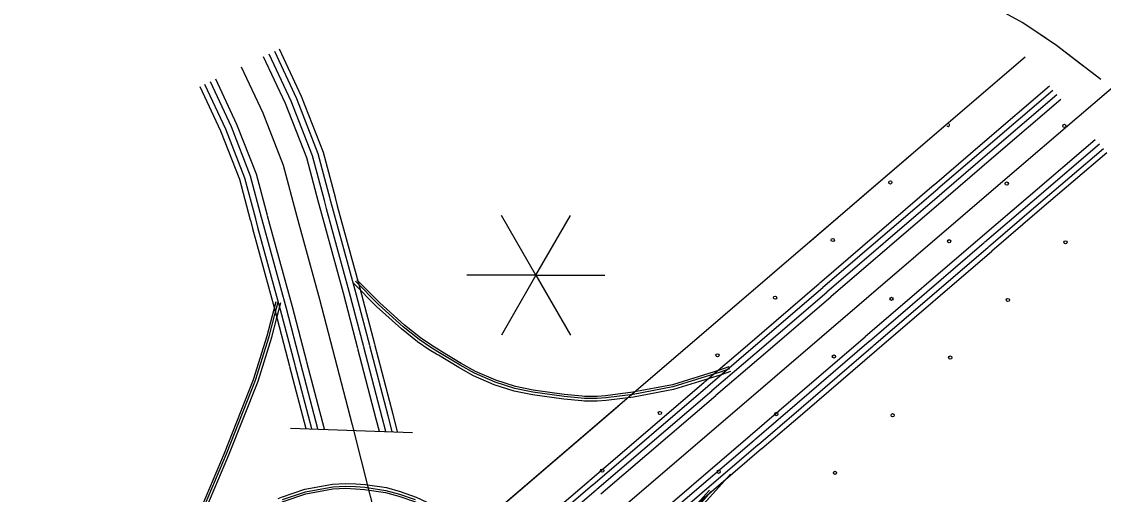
# Model space of a CAD drawing. Extents: x 1577619 to 1828281, y 483481 to 598136.
# Drawn here: x 1686097 to 1689672, y 513373 to 514934 of the extents above; entities that cross this region are included whole.
import ezdxf

# ---------------------------------------------------------------- set-up
doc = ezdxf.new("R2010")
doc.units = 0
for name, color, linetype in [('DESIGN - EROSION CONTROL - Devices', 7, 'Continuous'), ('DESIGN - TRAFFIC CONTROL PERMANENT - Signalization', 7, 'Continuous'), ('DESIGN - TRANSPORTATION - Text', 7, 'Continuous'), ('SURVEY - CENTERLINE - Preliminary Text', 7, 'Continuous'), ('SURVEY - DRAINAGE - Storm Sewer', 7, 'Continuous'), ('SURVEY - NON-TRANSPORTATION - Features Text', 7, 'Continuous'), ('SURVEY - PROPERTY - ROW Lines', 7, 'Continuous'), ('SURVEY - VEGETATION - Features with Text', 7, 'Continuous')]:
    doc.layers.add(name, color=color, linetype=linetype)

msp = doc.modelspace()

# ---------------------------------------------------------------- linework, layer by layer
at = {"layer": 'DESIGN - EROSION CONTROL - Devices'}
for centre in [(1689542.8, 514589.9), (1688967.8, 514403.2), (1689352.4, 514399.5), (1688777.4, 514212.8), (1689162, 514209), (1689546.5, 514205.3), (1688587, 514022.4), (1688971.6, 514018.6), (1689356.1, 514014.9), (1688396.6, 513832), (1688781.2, 513828.2), (1689165.7, 513824.5), (1688206.2, 513641.5), (1688590.7, 513637.8), (1688975.3, 513634.1), (1688015.8, 513451.1), (1688400.3, 513447.4), (1688784.9, 513443.7)]:
    msp.add_circle(centre, 5.28, dxfattribs=at)
msp.add_arc((1689158.2, 514593.6), 5.28, 219.1002, 42.2155, dxfattribs=at)
at = {"layer": 'DESIGN - TRAFFIC CONTROL PERMANENT - Signalization'}
for q in [(1687682.6, 514293.9), (1687910.7, 514293.9), (1687568.5, 514096.3), (1687682.6, 513898.8), (1687910.7, 513898.8), (1688024.7, 514096.3)]:
    msp.add_line((1687796.6, 514096.3), q, dxfattribs=at)
at = {"layer": 'DESIGN - TRANSPORTATION - Text'}
msp.add_lwpolyline([(1689603.5, 514788.8), (1689517.2, 514855.1), (1689406, 514930.1), (1689312.6, 514980.9)], dxfattribs=at)
at = {"layer": 'SURVEY - CENTERLINE - Preliminary Text'}
for points in [[(1692164.4, 516995.8), (1691858.8, 516634.1), (1691690.6, 516447.7), (1691552.9, 516302.9), (1691360.9, 516136.8), (1690999, 515820.3), (1690271.6, 515203.3), (1689584.4, 514616)], [(1686948.1, 514844.2), (1687021.4, 514687.6), (1687093.1, 514503.6), (1687132.8, 514354.5)], [(1686895.8, 514819.7), (1686968.2, 514664.8), (1687038.1, 514485.6), (1687077, 514339.6)], [(1686914.1, 514828.3), (1686986.9, 514672.8), (1687057.4, 514492), (1687096.6, 514344.8)], [(1686932.3, 514836.7), (1687005.3, 514680.7), (1687076.5, 514498.2), (1687115.9, 514350)], [(1686822.6, 514785.4), (1686894, 514633), (1686961.3, 514460.5), (1687006.6, 514290.1), (1687081.4, 514017.5), (1687189.7, 513602.6), (1687307.8, 513135.6), (1687399, 512781.6), (1687408, 512747)], [(1686719.8, 514736.3), (1686789.2, 514588.1), (1686852.8, 514425), (1686889, 514288.7)], [(1686737.8, 514745.7), (1686807.8, 514596.1), (1686872.1, 514431.4), (1686908.4, 514294.8)], [(1686685.8, 514720.4), (1686754.7, 514573.3), (1686817.1, 514413.4), (1686852.8, 514279.1)], [(1686701.7, 514727.8), (1686770.8, 514580.2), (1686833.7, 514418.8), (1686869.7, 514283.6)], [(1689493.7, 514720.7), (1689272.1, 514531.3), (1689113.7, 514395.3)], [(1689505.1, 514707.4), (1689283.4, 514518), (1689125.1, 514382)], [(1689518.1, 514692.2), (1689296.5, 514502.8), (1689138.1, 514366.8)], [(1689531.3, 514676.8), (1689309.7, 514487.4), (1689151.4, 514351.4)], [(1689584.4, 514616), (1689362.2, 514426), (1688586.1, 513759.5), (1687822.2, 513104.9), (1687187.6, 512557), (1686629.9, 512082.4), (1686078.1, 511605.7), (1685554.7, 511154.7), (1685103.8, 510751), (1684939.9, 510590.5), (1684731.2, 510370.5), (1684498, 510100.6), (1684187.5, 509715.4), (1683905.4, 509369.9), (1683532, 508915.2), (1683146.2, 508420.6), (1682894.1, 508119.9)], [(1689644.6, 514544.2), (1689423.1, 514354.9), (1689265, 514219.1)], [(1689658.5, 514529.3), (1689436.3, 514339.5), (1689278.9, 514204.3)], [(1689671.5, 514514.1), (1689449.3, 514324.3), (1689291.9, 514189.1)], [(1689682.8, 514500.8), (1689460.7, 514311), (1689303.3, 514175.8)], [(1689113, 514394.7), (1688733.7, 514068.9)], [(1689124.4, 514381.4), (1688745.1, 514055.6)], [(1687096.8, 514344), (1687104.1, 514316.5), (1687179, 514043.7), (1687226.8, 513860.7)], [(1687116.1, 514349.1), (1687123.4, 514321.7), (1687198.4, 514048.8), (1687246.2, 513865.8)], [(1687133, 514353.6), (1687140.3, 514326.3), (1687215.3, 514053.4), (1687263.1, 513870.2)], [(1689137.5, 514366.2), (1688758.2, 514040.4)], [(1689150.7, 514350.8), (1688771.4, 514025)], [(1687077.2, 514338.8), (1687084.5, 514311.2), (1687159.4, 514038.4), (1687207.2, 513855.6)], [(1686853, 514278.2), (1686860.3, 514250.6), (1686935.1, 513978.3), (1686982.7, 513796)], [(1686869.9, 514282.7), (1686877.2, 514255.2), (1686952, 513982.9), (1686999.7, 513800.5)], [(1686889.3, 514287.9), (1686896.5, 514260.4), (1686971.4, 513988), (1687019, 513805.5)], [(1686908.6, 514294), (1686916.1, 514265.7), (1686991, 513993.3), (1687038.4, 513811.5)], [(1689264.3, 514218.5), (1688885, 513892.7)], [(1689278.2, 514203.7), (1688898.9, 513877.9)], [(1689291.2, 514188.5), (1688911.9, 513862.8)], [(1689302.6, 514175.2), (1688923.3, 513849.5)], [(1688733, 514068.3), (1688495.9, 513864.7), (1688353.7, 513742.8)], [(1688744.4, 514055), (1688507.3, 513851.4), (1688365.1, 513729.5)], [(1688757.5, 514039.8), (1688520.3, 513836.2), (1688378.1, 513714.3)], [(1688770.7, 514024.5), (1688533.6, 513820.8), (1688391.3, 513698.9)], [(1688884.3, 513892.1), (1688647.1, 513688.4), (1688504.8, 513566.4)], [(1688898.2, 513877.3), (1688660.3, 513673), (1688518.7, 513551.6)], [(1687207.4, 513854.7), (1687268, 513622.7), (1687278.4, 513581.5)], [(1687227, 513859.8), (1687287.6, 513627.8), (1687299.2, 513581.8)], [(1687246.4, 513864.9), (1687307, 513632.8), (1687320.5, 513579.1)], [(1687263.3, 513869.3), (1687323.9, 513637.1), (1687338.6, 513579.1)], [(1688911.3, 513862.2), (1688673.4, 513657.8), (1688531.7, 513536.5)], [(1688922.7, 513848.9), (1688684.7, 513644.5), (1688543.1, 513523.2)], [(1687019.2, 513804.7), (1687075.3, 513589.9)], [(1687038.6, 513810.7), (1687096.5, 513589)], [(1686982.9, 513795.2), (1687036.4, 513590.5)], [(1686999.9, 513799.6), (1687054.6, 513590)], [(1688353, 513742.2), (1687973.4, 513416.8)], [(1688364.4, 513728.9), (1687984.7, 513403.5)], [(1688377.4, 513713.7), (1687997.8, 513388.4)], [(1688390.6, 513698.3), (1688011, 513373)], [(1688504.1, 513565.9), (1688124.4, 513240.5)], [(1688518, 513551), (1688138.3, 513225.7)], [(1688531, 513535.9), (1688151.4, 513210.5)], [(1688542.4, 513522.6), (1688162.7, 513197.2)], [(1687972.7, 513416.2), (1687791.1, 513260.6)], [(1687984.1, 513403), (1687797.8, 513243.3)], [(1687997.1, 513387.8), (1687807.2, 513225)]]:
    msp.add_lwpolyline(points, dxfattribs=at)
at = {"layer": 'SURVEY - DRAINAGE - Storm Sewer'}
msp.add_line((1686985.4, 513591.6), (1687389.3, 513577.5), dxfattribs=at)
at = {"layer": 'SURVEY - NON-TRANSPORTATION - Features Text'}
for points in [[(1687832.4, 512159.9), (1687836.1, 512241.9), (1687849.7, 512353.7), (1687869.1, 512469.6), (1687901.8, 512586.9), (1687950, 512717.9), (1687994.4, 512827), (1688045.7, 512932.7), (1688115.2, 513045.5), (1688181.8, 513140), (1688250.7, 513229.2), (1688351.3, 513341.3), (1688439.2, 513439.7)], [(1686944.8, 513358.6), (1686955.6, 513363.6), (1687032.7, 513389.7), (1687124.2, 513406.6), (1687167.6, 513408.7), (1687201.3, 513407.3), (1687232.1, 513405.2), (1687302.7, 513394.8), (1687348.3, 513382.2), (1687401.3, 513363.6), (1687436.2, 513347)], [(1686951.4, 513344.1), (1686961.5, 513348.7), (1687036.8, 513374.2), (1687126, 513390.6), (1687167.6, 513392.7), (1687200.4, 513391.3), (1687230.4, 513389.2), (1687299.4, 513379.1), (1687343.5, 513366.9), (1687395.2, 513348.7), (1687429.3, 513332.5)], [(1686958.9, 513355.3), (1687035, 513381), (1687125.2, 513397.6), (1687167.6, 513399.7), (1687200.8, 513398.3), (1687231.2, 513396.2), (1687300.8, 513385.9), (1687345.6, 513373.6), (1687397.8, 513355.2)], [(1687816.5, 512160.6), (1687820.2, 512243.3), (1687833.9, 512356), (1687853.5, 512473.1), (1687886.5, 512591.8), (1687935.1, 512723.7), (1687979.8, 512833.5), (1688031.7, 512940.4), (1688101.8, 513054.3), (1688168.9, 513149.5), (1688238.4, 513239.5), (1688339.3, 513352), (1688370.3, 513386.6)], [(1687823.5, 512160.3), (1687827.1, 512242.7), (1687840.8, 512355), (1687860.3, 512471.6), (1687893.2, 512589.6), (1687941.6, 512721.1), (1687986.2, 512830.6), (1688037.8, 512937), (1688107.7, 513050.5), (1688174.6, 513145.3), (1688243.8, 513235), (1688344.5, 513347.3), (1688375.5, 513382)]]:
    msp.add_lwpolyline(points, dxfattribs=at)
at = {"layer": 'SURVEY - PROPERTY - ROW Lines'}
for points in [[(1687474.5, 513832), (1687467.8, 513836.1), (1687444.2, 513850.4), (1687405.4, 513876.8), (1687352, 513919.4), (1687270.1, 513993.7), (1687193.9, 514070.3)], [(1688436.8, 513787), (1688405.6, 513776), (1688249.2, 513727.9), (1688117.5, 513703.1), (1688027.5, 513691.4), (1687998.8, 513689.5), (1687957.1, 513689.5), (1687889.6, 513696), (1687786.4, 513709.9), (1687727, 513722.7), (1687662.2, 513743.1), (1687594, 513772.5), (1687546.3, 513799.4), (1687472.5, 513843.8), (1687449.1, 513858), (1687410.7, 513884.1), (1687357.8, 513926.2), (1687276.3, 514000.2), (1687200.3, 514076.6)], [(1687482.8, 513845.8), (1687476.1, 513849.8), (1687452.9, 513863.9), (1687414.9, 513889.7), (1687362.4, 513931.5), (1687281.1, 514005.3), (1687205.2, 514081.6)], [(1686596.1, 513011.4), (1686651.4, 513214.9), (1686694.5, 513336.8), (1686767.2, 513508.8), (1686863.9, 513752.4), (1686908.4, 513896), (1686926.6, 513963.8), (1686938.1, 514009.9)], [(1686602.9, 513009.6), (1686658, 513212.8), (1686701, 513334.3), (1686773.7, 513506.2), (1686870.5, 513750.1), (1686915.1, 513894), (1686933.3, 513962.1), (1686944.9, 514008.2)], [(1686611.6, 513007.2), (1686666.6, 513210.1), (1686709.4, 513331), (1686782, 513502.8), (1686879, 513747.1), (1686923.7, 513891.5), (1686942, 513959.8), (1686953.7, 514006)], [(1687949.8, 513697.2), (1687890.4, 513702.9), (1687787.6, 513716.8), (1687728.8, 513729.4), (1687664.7, 513749.7), (1687597.1, 513778.8), (1687549.8, 513805.5), (1687482.8, 513845.8)], [(1687948.3, 513681.3), (1687888.6, 513687), (1687784.9, 513701), (1687724.7, 513713.9), (1687659.1, 513734.7), (1687590, 513764.4), (1687541.7, 513791.7), (1687474.5, 513832)], [(1688439.8, 513778.5), (1688408.4, 513767.5), (1688251.4, 513719.2), (1688118.9, 513694.2), (1688028.4, 513682.5), (1687999.1, 513680.5), (1687956.7, 513680.5), (1687948.2, 513681.3)], [(1688434.5, 513793.6), (1688403.4, 513782.7), (1688247.5, 513734.7), (1688116.4, 513710), (1688026.8, 513698.4), (1687998.6, 513696.5), (1687957.5, 513696.5), (1687949.8, 513697.2)]]:
    msp.add_lwpolyline(points, dxfattribs=at)
at = {"layer": 'SURVEY - VEGETATION - Features with Text'}
for points in [[(1689663.4, 514742.7), (1689517.2, 514855.1), (1689406, 514930.1), (1689312.6, 514980.9)], [(1689603.7, 514788.6), (1689517.2, 514855.1), (1689451.3, 514899.6)], [(1689413.1, 514816.5), (1689190.6, 514626.4), (1688414.4, 513959.7), (1687650.2, 513304.9), (1687015.9, 512757.3), (1686458.2, 512282.6), (1685905.8, 511805.4), (1685380.6, 511352.9), (1684923.5, 510943.6), (1684751.9, 510775.6), (1684535.6, 510547.6), (1684295.5, 510269.6), (1683982.7, 509881.6), (1683701.3, 509537), (1683326.1, 509080.1), (1682941.1, 508586.5), (1682313.7, 507838), (1681830.8, 507240.7)], [(1689413.1, 514816.5), (1689190.6, 514626.4), (1688414.4, 513959.7), (1687650.2, 513304.9), (1687015.9, 512757.3), (1686458.2, 512282.6), (1685905.8, 511805.4), (1685380.6, 511352.9), (1684923.5, 510943.6), (1684751.9, 510775.6), (1684535.6, 510547.6), (1684295.5, 510269.6), (1683982.7, 509881.6), (1683701.3, 509537), (1683326.1, 509080.1), (1682941.1, 508586.5), (1682313.7, 507838), (1681830.8, 507240.7)], [(1689413.1, 514816.5), (1689190.6, 514626.4), (1688414.4, 513959.7), (1687650.2, 513304.9), (1687015.9, 512757.3), (1686458.2, 512282.6), (1685905.8, 511805.4), (1685380.6, 511352.9), (1684923.5, 510943.6), (1684751.9, 510775.6), (1684535.6, 510547.6), (1684295.5, 510269.6), (1683982.7, 509881.6), (1683701.3, 509537), (1683326.1, 509080.1), (1682941.1, 508586.5), (1682550, 508119.9)], [(1689413.1, 514816.5), (1689190.6, 514626.4), (1688414.4, 513959.7), (1687650.2, 513304.9), (1687015.9, 512757.3), (1686458.2, 512282.6), (1685905.8, 511805.4), (1685380.6, 511352.9), (1684923.5, 510943.6), (1684751.9, 510775.6), (1684535.6, 510547.6), (1684295.5, 510269.6), (1683982.7, 509881.6), (1683701.3, 509537), (1683326.1, 509080.1), (1682941.1, 508586.5), (1682550, 508119.9)], [(1689413.1, 514816.5), (1689190.6, 514626.4), (1688414.4, 513959.7), (1687650.2, 513304.9), (1687015.9, 512757.3), (1686458.2, 512282.6), (1685905.8, 511805.4), (1685380.6, 511352.9), (1684923.5, 510943.6), (1684751.9, 510775.6), (1684535.6, 510547.6), (1684295.5, 510269.6), (1683982.7, 509881.6), (1683701.3, 509537), (1683326.1, 509080.1), (1682941.1, 508586.5), (1682550, 508119.9)], [(1689413.1, 514816.5), (1689212.4, 514645)], [(1689098.5, 514547.3), (1688898.3, 514375.3)], [(1688898.3, 514375.3), (1688698, 514203.3)], [(1688584.2, 514105.6), (1688414.4, 513959.7), (1688383.9, 513933.6)], [(1688383.9, 513933.6), (1688183.4, 513761.8)], [(1688069.5, 513664.2), (1687869.1, 513492.4)], [(1687869.1, 513492.4), (1687668.6, 513320.6)]]:
    msp.add_lwpolyline(points, dxfattribs=at)

doc.saveas('drawing.dxf')
